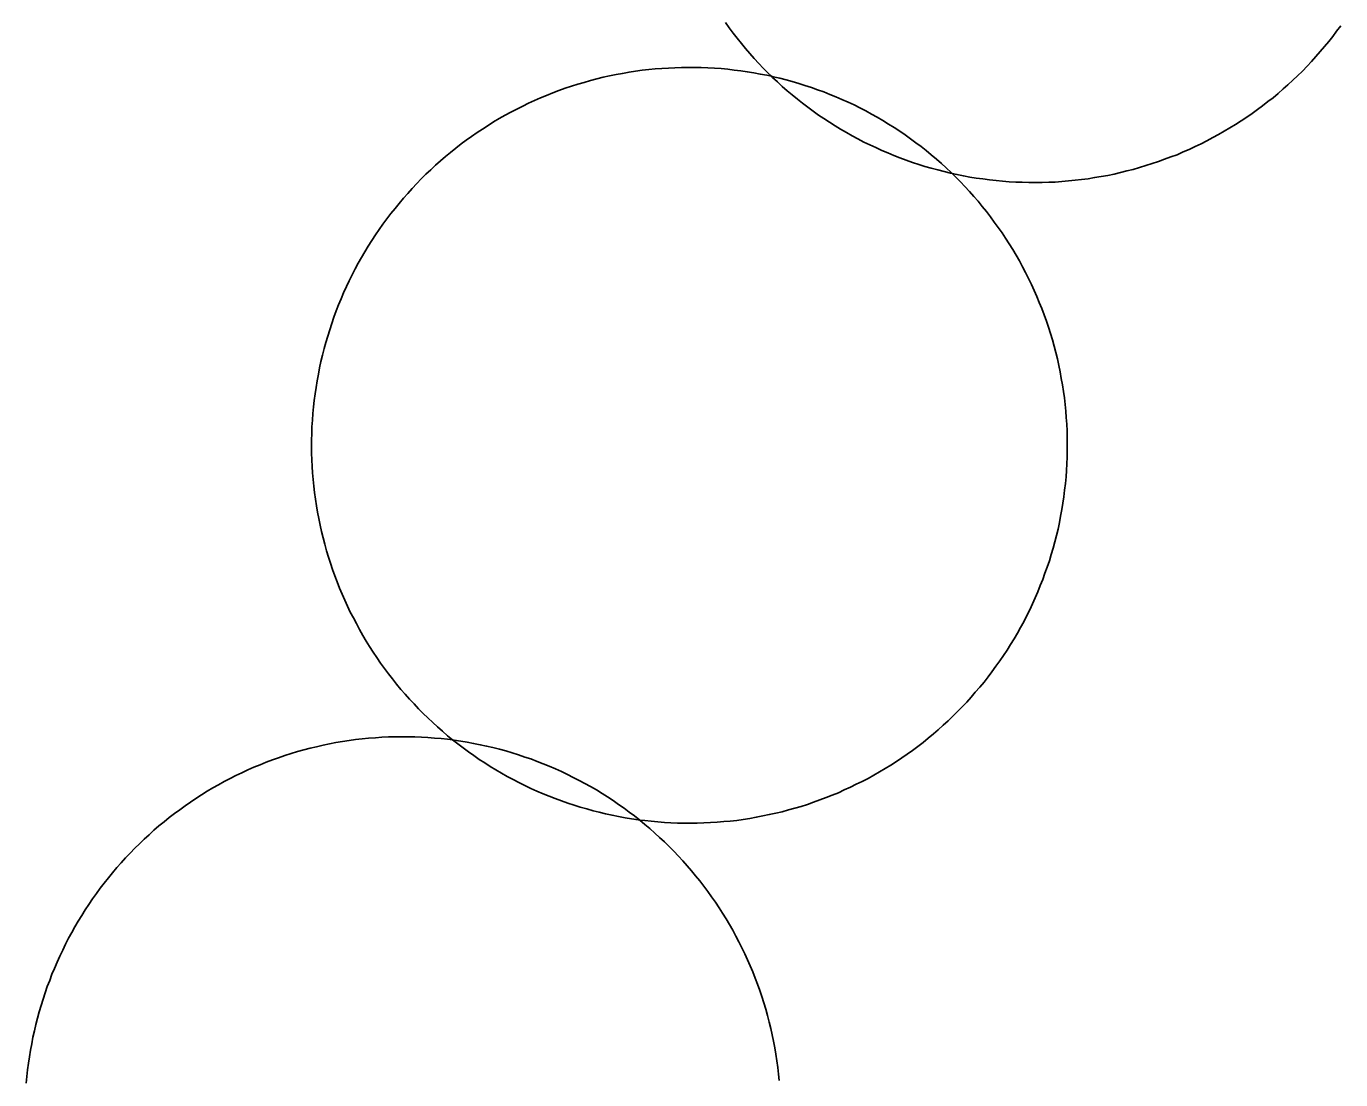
# Model space of a CAD drawing. Extents: x 3146026 to 3183936, y 897894 to 923344.
# Drawn here: x 3160787.07 to 3160805.62, y 910352.64 to 910367.51 of the extents above; entities that cross this region are included whole.
import ezdxf

# ---------------------------------------------------------------- set-up
doc = ezdxf.new("R2010")
doc.units = 0
doc.layers.add('V-DOMW-TANK', color=7, linetype='Continuous')

msp = doc.modelspace()

# ---------------------------------------------------------------- linework, layer by layer
at = {"layer": 'V-DOMW-TANK'}
for points in [[(3160803.399, 910365.732), (3160803.313, 910365.693), (3160803.227, 910365.663), (3160803.138, 910365.63), (3160803.05, 910365.597), (3160802.962, 910365.568), (3160802.874, 910365.54), (3160802.784, 910365.513), (3160802.696, 910365.484), (3160802.606, 910365.464), (3160802.516, 910365.441), (3160802.424, 910365.421), (3160802.334, 910365.402), (3160802.241, 910365.386), (3160802.149, 910365.37), (3160802.057, 910365.355), (3160801.965, 910365.343), (3160801.873, 910365.333), (3160801.781, 910365.323), (3160801.688, 910365.314), (3160801.594, 910365.308), (3160801.502, 910365.304), (3160801.408, 910365.302), (3160801.316, 910365.3), (3160801.222, 910365.302), (3160801.129, 910365.304), (3160801.037, 910365.308), (3160800.943, 910365.312), (3160800.851, 910365.321), (3160800.759, 910365.329), (3160800.664, 910365.339), (3160800.572, 910365.351), (3160800.48, 910365.364), (3160800.39, 910365.378), (3160800.298, 910365.394), (3160800.206, 910365.415), (3160800.14, 910365.429), (3160800.124, 910365.443), (3160800.056, 910365.507), (3160799.987, 910365.568), (3160799.917, 910365.63), (3160799.845, 910365.691), (3160799.774, 910365.751), (3160799.7, 910365.808), (3160799.626, 910365.863), (3160799.552, 910365.919), (3160799.477, 910365.972), (3160799.399, 910366.025), (3160799.321, 910366.076), (3160799.243, 910366.125), (3160799.163, 910366.175), (3160799.083, 910366.222), (3160799.002, 910366.267), (3160798.92, 910366.312), (3160798.838, 910366.353), (3160798.754, 910366.396), (3160798.67, 910366.435), (3160798.584, 910366.474), (3160798.498, 910366.51), (3160798.414, 910366.545), (3160798.326, 910366.58), (3160798.24, 910366.611), (3160798.152, 910366.641), (3160798.061, 910366.672), (3160797.973, 910366.699), (3160797.883, 910366.725), (3160797.795, 910366.75), (3160797.705, 910366.773), (3160797.613, 910366.795), (3160797.588, 910366.801), (3160797.539, 910366.85), (3160797.474, 910366.916), (3160797.41, 910366.983), (3160797.347, 910367.053), (3160797.283, 910367.121), (3160797.224, 910367.192), (3160797.164, 910367.264), (3160797.105, 910367.336), (3160797.05, 910367.409), (3160796.992, 910367.485), (3160796.939, 910367.561)], [(3160805.623, 910367.512), (3160805.565, 910367.438), (3160805.512, 910367.362), (3160805.455, 910367.293), (3160805.395, 910367.219), (3160805.334, 910367.149), (3160805.272, 910367.08), (3160805.211, 910367.01), (3160805.148, 910366.943), (3160805.082, 910366.875), (3160805.014, 910366.809), (3160804.949, 910366.746), (3160804.879, 910366.682), (3160804.81, 910366.621), (3160804.74, 910366.558), (3160804.668, 910366.498), (3160804.595, 910366.443), (3160804.521, 910366.385), (3160804.447, 910366.33), (3160804.371, 910366.275), (3160804.296, 910366.224), (3160804.218, 910366.17), (3160804.14, 910366.121), (3160804.06, 910366.072), (3160803.98, 910366.025), (3160803.898, 910365.978), (3160803.816, 910365.935), (3160803.734, 910365.89), (3160803.653, 910365.849), (3160803.567, 910365.808), (3160803.483, 910365.769), (3160803.399, 910365.732)], [(3160792.335, 910365.007), (3160792.395, 910365.079), (3160792.456, 910365.148), (3160792.52, 910365.216), (3160792.583, 910365.286), (3160792.647, 910365.351), (3160792.712, 910365.417), (3160792.782, 910365.482), (3160792.849, 910365.544), (3160792.919, 910365.607), (3160792.989, 910365.667), (3160793.06, 910365.726), (3160793.134, 910365.785), (3160793.208, 910365.845), (3160793.281, 910365.898), (3160793.357, 910365.951), (3160793.435, 910366.005), (3160793.511, 910366.056), (3160793.591, 910366.107), (3160793.666, 910366.156), (3160793.748, 910366.203), (3160793.83, 910366.25), (3160793.912, 910366.293), (3160793.994, 910366.336), (3160794.078, 910366.381), (3160794.162, 910366.42), (3160794.246, 910366.459), (3160794.33, 910366.496), (3160794.416, 910366.531), (3160794.504, 910366.566), (3160794.59, 910366.598), (3160794.678, 910366.631), (3160794.766, 910366.66), (3160794.854, 910366.689), (3160794.944, 910366.715), (3160795.035, 910366.74), (3160795.125, 910366.764), (3160795.215, 910366.787), (3160795.305, 910366.807), (3160795.399, 910366.826), (3160795.485, 910366.842), (3160795.579, 910366.859), (3160795.671, 910366.873), (3160795.764, 910366.885), (3160795.856, 910366.895), (3160795.948, 910366.906), (3160796.042, 910366.912), (3160796.134, 910366.916), (3160796.226, 910366.922), (3160796.321, 910366.926), (3160796.413, 910366.926), (3160796.507, 910366.926), (3160796.599, 910366.924), (3160796.693, 910366.92), (3160796.786, 910366.916), (3160796.878, 910366.908), (3160796.972, 910366.9), (3160797.064, 910366.889), (3160797.158, 910366.877), (3160797.248, 910366.865), (3160797.341, 910366.848), (3160797.431, 910366.832), (3160797.523, 910366.814), (3160797.588, 910366.801)], [(3160797.588, 910366.801), (3160797.603, 910366.785), (3160797.672, 910366.721), (3160797.742, 910366.658), (3160797.812, 910366.596), (3160797.883, 910366.537), (3160797.955, 910366.478), (3160798.029, 910366.42), (3160798.102, 910366.365), (3160798.178, 910366.31), (3160798.254, 910366.254), (3160798.33, 910366.203), (3160798.408, 910366.152), (3160798.487, 910366.101), (3160798.565, 910366.054), (3160798.649, 910366.007), (3160798.727, 910365.962), (3160798.809, 910365.916), (3160798.893, 910365.871), (3160798.975, 910365.833), (3160799.061, 910365.794), (3160799.145, 910365.753), (3160799.231, 910365.718), (3160799.317, 910365.683), (3160799.403, 910365.648), (3160799.491, 910365.615), (3160799.579, 910365.585), (3160799.667, 910365.556), (3160799.755, 910365.529), (3160799.845, 910365.503), (3160799.935, 910365.478), (3160800.026, 910365.458), (3160800.116, 910365.433), (3160800.14, 910365.429), (3160800.189, 910365.378), (3160800.255, 910365.31), (3160800.32, 910365.245), (3160800.384, 910365.175), (3160800.445, 910365.105), (3160800.505, 910365.036), (3160800.564, 910364.964), (3160800.624, 910364.89), (3160800.681, 910364.817), (3160800.734, 910364.743), (3160800.789, 910364.667), (3160800.843, 910364.589), (3160800.894, 910364.514), (3160800.943, 910364.436), (3160800.994, 910364.356), (3160801.041, 910364.276), (3160801.088, 910364.194), (3160801.131, 910364.112), (3160801.174, 910364.03), (3160801.217, 910363.948), (3160801.258, 910363.864), (3160801.297, 910363.778), (3160801.334, 910363.694), (3160801.369, 910363.608), (3160801.404, 910363.522), (3160801.437, 910363.434), (3160801.469, 910363.346), (3160801.498, 910363.258), (3160801.527, 910363.17), (3160801.553, 910363.08), (3160801.578, 910362.992), (3160801.602, 910362.902), (3160801.625, 910362.812), (3160801.645, 910362.72), (3160801.664, 910362.629), (3160801.68, 910362.537), (3160801.697, 910362.445), (3160801.711, 910362.353), (3160801.723, 910362.261), (3160801.734, 910362.169), (3160801.744, 910362.076), (3160801.748, 910361.984), (3160801.756, 910361.89), (3160801.76, 910361.798), (3160801.764, 910361.704), (3160801.764, 910361.612), (3160801.764, 910361.517), (3160801.762, 910361.425), (3160801.758, 910361.333), (3160801.754, 910361.239), (3160801.746, 910361.147), (3160801.738, 910361.055), (3160801.727, 910360.96), (3160801.715, 910360.868), (3160801.703, 910360.776), (3160801.686, 910360.686), (3160801.67, 910360.594), (3160801.652, 910360.502), (3160801.633, 910360.411), (3160801.611, 910360.321), (3160801.588, 910360.231), (3160801.564, 910360.141), (3160801.537, 910360.051), (3160801.512, 910359.963), (3160801.48, 910359.875), (3160801.449, 910359.787), (3160801.418, 910359.699)], [(3160793.839, 910357.28), (3160793.75, 910357.305), (3160793.658, 910357.327), (3160793.568, 910357.348), (3160793.478, 910357.368), (3160793.386, 910357.387), (3160793.296, 910357.403), (3160793.204, 910357.417), (3160793.111, 910357.432), (3160793.089, 910357.436), (3160793.017, 910357.495), (3160792.946, 910357.557), (3160792.876, 910357.618), (3160792.808, 910357.679), (3160792.739, 910357.745), (3160792.673, 910357.808), (3160792.608, 910357.876), (3160792.544, 910357.944), (3160792.481, 910358.011), (3160792.417, 910358.081), (3160792.358, 910358.148), (3160792.298, 910358.222), (3160792.239, 910358.296), (3160792.184, 910358.37), (3160792.126, 910358.443), (3160792.073, 910358.519), (3160792.02, 910358.599), (3160791.967, 910358.673), (3160791.917, 910358.753), (3160791.868, 910358.83), (3160791.821, 910358.91), (3160791.776, 910358.992), (3160791.731, 910359.076), (3160791.688, 910359.156), (3160791.645, 910359.24), (3160791.606, 910359.324), (3160791.567, 910359.408), (3160791.528, 910359.49), (3160791.494, 910359.578), (3160791.459, 910359.666), (3160791.426, 910359.752), (3160791.395, 910359.84), (3160791.365, 910359.928), (3160791.336, 910360.016), (3160791.309, 910360.106), (3160791.285, 910360.196), (3160791.26, 910360.287), (3160791.24, 910360.377), (3160791.219, 910360.467), (3160791.199, 910360.559), (3160791.182, 910360.649), (3160791.166, 910360.741), (3160791.152, 910360.835), (3160791.139, 910360.926), (3160791.129, 910361.018), (3160791.121, 910361.11), (3160791.113, 910361.204), (3160791.106, 910361.296), (3160791.102, 910361.388), (3160791.098, 910361.483), (3160791.098, 910361.575), (3160791.098, 910361.667), (3160791.1, 910361.761), (3160791.102, 910361.855), (3160791.111, 910361.947), (3160791.117, 910362.04), (3160791.125, 910362.134), (3160791.135, 910362.226), (3160791.147, 910362.318), (3160791.162, 910362.41), (3160791.176, 910362.502), (3160791.195, 910362.595), (3160791.211, 910362.685), (3160791.231, 910362.775), (3160791.254, 910362.867), (3160791.274, 910362.957), (3160791.299, 910363.045), (3160791.326, 910363.135), (3160791.354, 910363.223), (3160791.383, 910363.313), (3160791.414, 910363.402), (3160791.446, 910363.49), (3160791.479, 910363.574), (3160791.514, 910363.662), (3160791.549, 910363.746), (3160791.59, 910363.832), (3160791.631, 910363.916), (3160791.672, 910364), (3160791.715, 910364.081), (3160791.758, 910364.163), (3160791.803, 910364.245), (3160791.848, 910364.325), (3160791.899, 910364.405), (3160791.948, 910364.483), (3160791.999, 910364.563), (3160792.053, 910364.639), (3160792.106, 910364.714), (3160792.161, 910364.788), (3160792.219, 910364.862), (3160792.276, 910364.935), (3160792.335, 910365.007)], [(3160801.418, 910359.699), (3160801.383, 910359.613), (3160801.349, 910359.527), (3160801.312, 910359.441), (3160801.271, 910359.357), (3160801.234, 910359.271), (3160801.193, 910359.189), (3160801.15, 910359.103), (3160801.105, 910359.023), (3160801.06, 910358.943), (3160801.013, 910358.861), (3160800.964, 910358.783), (3160800.916, 910358.703), (3160800.863, 910358.626), (3160800.81, 910358.55), (3160800.757, 910358.474), (3160800.701, 910358.398), (3160800.648, 910358.325), (3160800.589, 910358.251), (3160800.529, 910358.181), (3160800.466, 910358.107), (3160800.406, 910358.038), (3160800.345, 910357.968), (3160800.282, 910357.901), (3160800.216, 910357.835), (3160800.15, 910357.77), (3160800.083, 910357.706), (3160800.013, 910357.645), (3160799.944, 910357.579), (3160799.874, 910357.52), (3160799.802, 910357.46), (3160799.729, 910357.401), (3160799.655, 910357.344), (3160799.581, 910357.288), (3160799.505, 910357.235), (3160799.43, 910357.182), (3160799.352, 910357.131), (3160799.276, 910357.079), (3160799.194, 910357.03), (3160799.114, 910356.983), (3160799.032, 910356.938), (3160798.952, 910356.893), (3160798.868, 910356.85), (3160798.786, 910356.809), (3160798.703, 910356.768), (3160798.616, 910356.729), (3160798.533, 910356.69), (3160798.447, 910356.655), (3160798.36, 910356.621), (3160798.272, 910356.588), (3160798.184, 910356.557), (3160798.096, 910356.526), (3160798.008, 910356.498), (3160797.918, 910356.471), (3160797.83, 910356.447), (3160797.74, 910356.422), (3160797.65, 910356.401), (3160797.558, 910356.381), (3160797.468, 910356.363), (3160797.375, 910356.344), (3160797.283, 910356.328), (3160797.191, 910356.313), (3160797.099, 910356.299), (3160797.007, 910356.291), (3160796.915, 910356.283), (3160796.822, 910356.275), (3160796.728, 910356.268), (3160796.636, 910356.264), (3160796.542, 910356.26), (3160796.45, 910356.26), (3160796.356, 910356.26), (3160796.261, 910356.262), (3160796.171, 910356.266), (3160796.077, 910356.272), (3160795.985, 910356.279), (3160795.893, 910356.287), (3160795.8, 910356.297), (3160795.729, 910356.305), (3160795.655, 910356.363), (3160795.581, 910356.418), (3160795.508, 910356.473), (3160795.432, 910356.526), (3160795.354, 910356.58), (3160795.276, 910356.631), (3160795.198, 910356.68), (3160795.119, 910356.729), (3160795.037, 910356.776), (3160794.957, 910356.821), (3160794.875, 910356.864), (3160794.791, 910356.907), (3160794.709, 910356.948), (3160794.625, 910356.989), (3160794.539, 910357.026), (3160794.453, 910357.063), (3160794.367, 910357.1), (3160794.281, 910357.133), (3160794.193, 910357.167), (3160794.107, 910357.194), (3160794.017, 910357.227), (3160793.929, 910357.253), (3160793.839, 910357.28)], [(3160788.116, 910355.343), (3160788.172, 910355.416), (3160788.231, 910355.49), (3160788.288, 910355.562), (3160788.35, 910355.633), (3160788.411, 910355.703), (3160788.473, 910355.771), (3160788.54, 910355.838), (3160788.602, 910355.906), (3160788.669, 910355.971), (3160788.737, 910356.035), (3160788.805, 910356.098), (3160788.874, 910356.16), (3160788.944, 910356.221), (3160789.018, 910356.281), (3160789.089, 910356.34), (3160789.163, 910356.395), (3160789.237, 910356.449), (3160789.312, 910356.506), (3160789.388, 910356.559), (3160789.466, 910356.61), (3160789.546, 910356.662), (3160789.624, 910356.711), (3160789.704, 910356.758), (3160789.786, 910356.803), (3160789.867, 910356.848), (3160789.949, 910356.891), (3160790.031, 910356.934), (3160790.115, 910356.973), (3160790.201, 910357.012), (3160790.285, 910357.051), (3160790.371, 910357.086), (3160790.459, 910357.12), (3160790.545, 910357.153), (3160790.633, 910357.184), (3160790.721, 910357.215), (3160790.81, 910357.243), (3160790.9, 910357.27), (3160790.988, 910357.294), (3160791.078, 910357.319), (3160791.17, 910357.339), (3160791.26, 910357.36), (3160791.35, 910357.378), (3160791.442, 910357.397), (3160791.535, 910357.413), (3160791.627, 910357.425), (3160791.719, 910357.44), (3160791.811, 910357.45), (3160791.903, 910357.458), (3160791.999, 910357.466), (3160792.09, 910357.473), (3160792.182, 910357.477), (3160792.276, 910357.479), (3160792.368, 910357.481), (3160792.462, 910357.481), (3160792.554, 910357.479), (3160792.649, 910357.475), (3160792.741, 910357.468), (3160792.835, 910357.462), (3160792.925, 910357.454), (3160793.019, 910357.444), (3160793.089, 910357.436)], [(3160793.089, 910357.436), (3160793.163, 910357.38), (3160793.236, 910357.323), (3160793.312, 910357.268), (3160793.388, 910357.215), (3160793.464, 910357.161), (3160793.542, 910357.11), (3160793.621, 910357.061), (3160793.699, 910357.012), (3160793.781, 910356.965), (3160793.861, 910356.92), (3160793.943, 910356.877), (3160794.025, 910356.834), (3160794.109, 910356.793), (3160794.195, 910356.752), (3160794.279, 910356.713), (3160794.365, 910356.676), (3160794.451, 910356.641), (3160794.537, 910356.608), (3160794.625, 910356.576), (3160794.713, 910356.545), (3160794.803, 910356.516), (3160794.889, 910356.487), (3160794.981, 910356.461), (3160795.071, 910356.436), (3160795.157, 910356.414), (3160795.248, 910356.393), (3160795.34, 910356.373), (3160795.432, 910356.354), (3160795.524, 910356.338), (3160795.614, 910356.324), (3160795.706, 910356.309), (3160795.729, 910356.305), (3160795.8, 910356.244), (3160795.872, 910356.184), (3160795.942, 910356.121), (3160796.011, 910356.059), (3160796.079, 910355.996), (3160796.145, 910355.93), (3160796.21, 910355.865), (3160796.276, 910355.797), (3160796.337, 910355.73), (3160796.401, 910355.66), (3160796.46, 910355.59), (3160796.519, 910355.519), (3160796.579, 910355.445), (3160796.636, 910355.371), (3160796.691, 910355.298), (3160796.745, 910355.222), (3160796.798, 910355.144), (3160796.849, 910355.068), (3160796.9, 910354.99), (3160796.949, 910354.911), (3160796.997, 910354.831), (3160797.042, 910354.749), (3160797.087, 910354.667), (3160797.13, 910354.585), (3160797.173, 910354.501), (3160797.214, 910354.417), (3160797.253, 910354.331), (3160797.289, 910354.247), (3160797.324, 910354.163), (3160797.359, 910354.075), (3160797.392, 910353.989), (3160797.423, 910353.901), (3160797.453, 910353.813), (3160797.482, 910353.725), (3160797.509, 910353.635), (3160797.533, 910353.545), (3160797.558, 910353.454), (3160797.58, 910353.364), (3160797.599, 910353.274), (3160797.619, 910353.182), (3160797.636, 910353.092), (3160797.652, 910353), (3160797.666, 910352.908), (3160797.679, 910352.815), (3160797.689, 910352.721), (3160797.699, 910352.631)], [(3160787.072, 910352.594), (3160787.08, 910352.686), (3160787.09, 910352.779), (3160787.103, 910352.873), (3160787.117, 910352.963), (3160787.131, 910353.055), (3160787.148, 910353.147), (3160787.166, 910353.239), (3160787.187, 910353.329), (3160787.207, 910353.42), (3160787.23, 910353.51), (3160787.254, 910353.6), (3160787.281, 910353.69), (3160787.309, 910353.778), (3160787.338, 910353.866), (3160787.369, 910353.954), (3160787.402, 910354.042), (3160787.434, 910354.128), (3160787.469, 910354.212), (3160787.506, 910354.3), (3160787.545, 910354.384), (3160787.586, 910354.468), (3160787.627, 910354.552), (3160787.67, 910354.636), (3160787.713, 910354.718), (3160787.758, 910354.798), (3160787.805, 910354.88), (3160787.854, 910354.958), (3160787.903, 910355.038), (3160787.955, 910355.115), (3160788.008, 910355.191), (3160788.063, 910355.267), (3160788.116, 910355.343)]]:
    msp.add_lwpolyline(points, dxfattribs=at)
for points in [[(3160800.14, 910365.429), (3160800.116, 910365.433), (3160800.026, 910365.458), (3160799.935, 910365.478), (3160799.845, 910365.503), (3160799.755, 910365.529), (3160799.667, 910365.556), (3160799.579, 910365.585), (3160799.491, 910365.615), (3160799.403, 910365.648), (3160799.317, 910365.683), (3160799.231, 910365.718), (3160799.145, 910365.753), (3160799.061, 910365.794), (3160798.975, 910365.833), (3160798.893, 910365.871), (3160798.809, 910365.916), (3160798.727, 910365.962), (3160798.649, 910366.007), (3160798.565, 910366.054), (3160798.487, 910366.101), (3160798.408, 910366.152), (3160798.33, 910366.203), (3160798.254, 910366.254), (3160798.178, 910366.31), (3160798.102, 910366.365), (3160798.029, 910366.42), (3160797.955, 910366.478), (3160797.883, 910366.537), (3160797.812, 910366.596), (3160797.742, 910366.658), (3160797.672, 910366.721), (3160797.603, 910366.785), (3160797.588, 910366.801), (3160797.613, 910366.795), (3160797.705, 910366.773), (3160797.795, 910366.75), (3160797.883, 910366.725), (3160797.973, 910366.699), (3160798.061, 910366.672), (3160798.152, 910366.641), (3160798.24, 910366.611), (3160798.326, 910366.58), (3160798.414, 910366.545), (3160798.498, 910366.51), (3160798.584, 910366.474), (3160798.67, 910366.435), (3160798.754, 910366.396), (3160798.838, 910366.353), (3160798.92, 910366.312), (3160799.002, 910366.267), (3160799.083, 910366.222), (3160799.163, 910366.175), (3160799.243, 910366.125), (3160799.321, 910366.076), (3160799.399, 910366.025), (3160799.477, 910365.972), (3160799.552, 910365.919), (3160799.626, 910365.863), (3160799.7, 910365.808), (3160799.774, 910365.751), (3160799.845, 910365.691), (3160799.917, 910365.63), (3160799.987, 910365.568), (3160800.056, 910365.507), (3160800.124, 910365.443)], [(3160795.729, 910356.305), (3160795.706, 910356.309), (3160795.614, 910356.324), (3160795.524, 910356.338), (3160795.432, 910356.354), (3160795.34, 910356.373), (3160795.248, 910356.393), (3160795.157, 910356.414), (3160795.071, 910356.436), (3160794.981, 910356.461), (3160794.889, 910356.487), (3160794.803, 910356.516), (3160794.713, 910356.545), (3160794.625, 910356.576), (3160794.537, 910356.608), (3160794.451, 910356.641), (3160794.365, 910356.676), (3160794.279, 910356.713), (3160794.195, 910356.752), (3160794.109, 910356.793), (3160794.025, 910356.834), (3160793.943, 910356.877), (3160793.861, 910356.92), (3160793.781, 910356.965), (3160793.699, 910357.012), (3160793.621, 910357.061), (3160793.542, 910357.11), (3160793.464, 910357.161), (3160793.388, 910357.215), (3160793.312, 910357.268), (3160793.236, 910357.323), (3160793.163, 910357.38), (3160793.089, 910357.436), (3160793.111, 910357.432), (3160793.204, 910357.417), (3160793.296, 910357.403), (3160793.386, 910357.387), (3160793.478, 910357.368), (3160793.568, 910357.348), (3160793.658, 910357.327), (3160793.75, 910357.305), (3160793.839, 910357.28), (3160793.929, 910357.253), (3160794.017, 910357.227), (3160794.107, 910357.194), (3160794.193, 910357.167), (3160794.281, 910357.133), (3160794.367, 910357.1), (3160794.453, 910357.063), (3160794.539, 910357.026), (3160794.625, 910356.989), (3160794.709, 910356.948), (3160794.791, 910356.907), (3160794.875, 910356.864), (3160794.957, 910356.821), (3160795.037, 910356.776), (3160795.119, 910356.729), (3160795.198, 910356.68), (3160795.276, 910356.631), (3160795.354, 910356.58), (3160795.432, 910356.526), (3160795.508, 910356.473), (3160795.581, 910356.418), (3160795.655, 910356.363)]]:
    msp.add_lwpolyline(points, close=True, dxfattribs=at)

doc.saveas('drawing.dxf')
